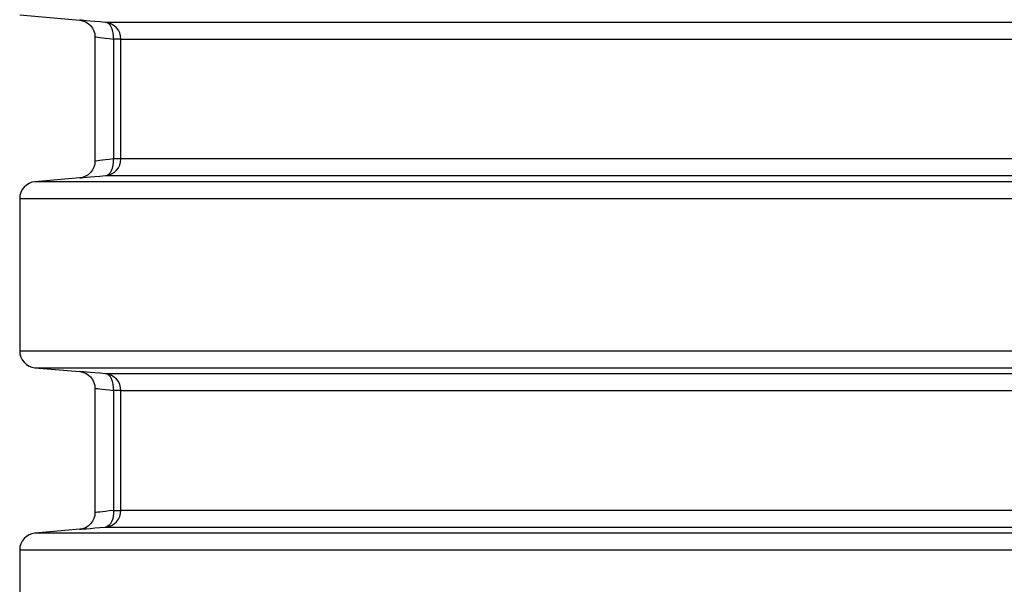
# Model space of a CAD drawing. Header units: millimetres. Extents: x 196 to 2027204, y -221452 to 153872.
# Tile 285 of 381: x 1216088 to 1216677, y -200380 to -200042. Entities that reach past the tile are written whole.
import ezdxf

# ---------------------------------------------------------------- set-up
doc = ezdxf.new("R2010")
doc.units = ezdxf.units.MM
doc.layers.add('00_Основной', color=163, linetype='Continuous', lineweight=40)

msp = doc.modelspace()

# ---------------------------------------------------------------- linework, layer by layer
at = {"layer": '00_Основной', "color": 252, "lineweight": 25, "ltscale": 10}
for p, q in [((1216087.71, -200039.51, 0.2), (1216123.58, -200042.64, 0.2)), ((1216132.71, -200052.55, 0.2), (1216132.71, -200126.96, 0.2)), ((1216143.79, -200053.92, 0.2), (1216143.79, -200125.59, 0.2)), ((1216148.22, -200125.59, 0.2), (1216148.22, -200053.92, 0.2)), ((1216123.58, -200136.86, 0.2), (1216096.84, -200139.2, 0.2)), ((1216087.71, -200149.17, 0.2), (1216087.71, -200240.34, 0.2)), ((1216096.84, -200250.3, 0.2), (1216123.58, -200252.64, 0.2)), ((1216132.71, -200262.55, 0.2), (1216132.71, -200336.96, 0.2)), ((1216143.79, -200263.92, 0.2), (1216143.79, -200335.59, 0.2)), ((1216148.22, -200335.59, 0.2), (1216148.22, -200263.92, 0.2)), ((1216123.58, -200346.86, 0.2), (1216096.84, -200349.2, 0.2)), ((1216087.71, -200359.17, 0.2), (1216087.71, -200450.34, 0.2))]:
    msp.add_line(p, q, dxfattribs=at)
at = {"layer": '00_Основной', "color": 252, "lineweight": 25, "ltscale": 10, "elevation": 0.2}
for points in [[(1216123.58, -200042.64), (1216125.29, -200042.94), (1216127.01, -200043.57), (1216128.64, -200044.56), (1216130.09, -200045.84), (1216131.24, -200047.4), (1216132.08, -200049.1), (1216132.55, -200050.87), (1216132.71, -200052.6)], [(1216139.1, -200043.95), (1216135.69, -200043.66), (1216132.61, -200043.4), (1216129.95, -200043.18), (1216127.7, -200043), (1216125.92, -200042.84), (1216124.64, -200042.73), (1216123.85, -200042.67), (1216123.58, -200042.64)], [(1216690.22, -200043.95), (1216670.5, -200043.95), (1216650.97, -200043.95), (1216631.64, -200043.95), (1216612.52, -200043.95), (1216593.62, -200043.95), (1216574.97, -200043.95), (1216556.57, -200043.95), (1216538.42, -200043.95), (1216520.55, -200043.95), (1216502.97, -200043.95), (1216485.69, -200043.95), (1216468.71, -200043.95), (1216452.06, -200043.95), (1216435.73, -200043.95), (1216419.76, -200043.95), (1216404.12, -200043.95), (1216388.85, -200043.95), (1216373.97, -200043.95), (1216359.45, -200043.95), (1216345.34, -200043.95), (1216331.62, -200043.95), (1216318.3, -200043.95), (1216305.42, -200043.95), (1216292.96, -200043.95), (1216280.92, -200043.95), (1216269.33, -200043.95), (1216258.2, -200043.95), (1216247.53, -200043.95), (1216237.32, -200043.95), (1216227.58, -200043.95), (1216218.32, -200043.95), (1216209.55, -200043.95), (1216201.25, -200043.95), (1216193.46, -200043.95), (1216186.16, -200043.95), (1216179.38, -200043.95), (1216173.1, -200043.95), (1216167.34, -200043.95), (1216162.09, -200043.95), (1216157.36, -200043.95), (1216153.17, -200043.95), (1216149.49, -200043.95), (1216146.34, -200043.95), (1216143.73, -200043.95), (1216141.66, -200043.95), (1216140.11, -200043.95), (1216139.1, -200043.95)], [(1216148.22, -200053.92), (1216148.05, -200052.07), (1216147.54, -200050.29), (1216146.71, -200048.64), (1216145.59, -200047.16), (1216144.22, -200045.92), (1216142.65, -200044.94), (1216140.92, -200044.28), (1216139.1, -200043.95)], [(1216143.79, -200053.92), (1216143.8, -200052.04), (1216143.62, -200050.22), (1216143.22, -200048.54), (1216142.67, -200047.04), (1216141.94, -200045.8), (1216141.09, -200044.86), (1216140.12, -200044.24), (1216139.1, -200043.95)], [(1216132.71, -200052.6), (1216132.89, -200052.63), (1216133.45, -200052.69), (1216134.36, -200052.8), (1216135.66, -200052.96), (1216137.17, -200053.13), (1216139.03, -200053.35), (1216141.25, -200053.6), (1216143.79, -200053.92)], [(1216148.22, -200053.92), (1216148.11, -200053.92), (1216147.87, -200053.92), (1216147.47, -200053.92), (1216146.96, -200053.92), (1216146.33, -200053.92), (1216145.58, -200053.92), (1216144.73, -200053.92), (1216143.79, -200053.92)], [(1216148.22, -200053.92), (1216149.22, -200053.92), (1216150.75, -200053.92), (1216152.81, -200053.92), (1216155.39, -200053.92), (1216158.51, -200053.92), (1216162.13, -200053.92), (1216166.29, -200053.92), (1216170.97, -200053.92), (1216176.15, -200053.92), (1216181.84, -200053.92), (1216188.05, -200053.92), (1216194.77, -200053.92), (1216201.98, -200053.92), (1216209.68, -200053.92), (1216217.87, -200053.92), (1216226.55, -200053.92), (1216235.71, -200053.92), (1216245.34, -200053.92), (1216255.45, -200053.92), (1216266.01, -200053.92), (1216277.01, -200053.92), (1216288.47, -200053.92), (1216300.37, -200053.92), (1216312.68, -200053.92), (1216325.43, -200053.92), (1216338.59, -200053.92), (1216352.15, -200053.92), (1216366.12, -200053.92), (1216380.47, -200053.92), (1216395.2, -200053.92), (1216410.29, -200053.92), (1216425.76, -200053.92), (1216441.56, -200053.92), (1216457.69, -200053.92), (1216474.16, -200053.92), (1216490.95, -200053.92), (1216508.04, -200053.92), (1216525.42, -200053.92), (1216543.09, -200053.92), (1216561.02, -200053.92), (1216579.23, -200053.92), (1216597.67, -200053.92), (1216616.35, -200053.92), (1216635.26, -200053.92), (1216654.39, -200053.92), (1216673.7, -200053.92), (1216693.2, -200053.92)], [(1216132.71, -200126.9), (1216132.55, -200128.64), (1216132.08, -200130.4), (1216131.24, -200132.11), (1216130.09, -200133.66), (1216128.64, -200134.96), (1216127.01, -200135.93), (1216125.29, -200136.56), (1216123.58, -200136.86)], [(1216143.79, -200125.59), (1216141.25, -200125.9), (1216139.04, -200126.15), (1216137.18, -200126.38), (1216135.66, -200126.56), (1216134.38, -200126.7), (1216133.45, -200126.82), (1216132.89, -200126.88), (1216132.71, -200126.9), (1216132.71, -200126.9)], [(1216139.1, -200135.55), (1216140.92, -200135.22), (1216142.65, -200134.56), (1216144.22, -200133.59), (1216145.59, -200132.34), (1216146.71, -200130.86), (1216147.54, -200129.21), (1216148.05, -200127.44), (1216148.22, -200125.59)], [(1216139.1, -200135.55), (1216140.12, -200135.28), (1216141.09, -200134.65), (1216141.94, -200133.7), (1216142.67, -200132.46), (1216143.22, -200130.98), (1216143.62, -200129.28), (1216143.8, -200127.48), (1216143.79, -200125.59)], [(1216148.22, -200125.59), (1216148.11, -200125.59), (1216147.87, -200125.59), (1216147.47, -200125.59), (1216146.96, -200125.59), (1216146.33, -200125.59), (1216145.58, -200125.59), (1216144.73, -200125.59), (1216143.79, -200125.59)], [(1216693.2, -200125.59), (1216673.7, -200125.59), (1216654.39, -200125.59), (1216635.26, -200125.59), (1216616.35, -200125.59), (1216597.67, -200125.59), (1216579.23, -200125.59), (1216561.02, -200125.59), (1216543.09, -200125.59), (1216525.42, -200125.59), (1216508.04, -200125.59), (1216490.95, -200125.59), (1216474.16, -200125.59), (1216457.69, -200125.59), (1216441.56, -200125.59), (1216425.76, -200125.59), (1216410.29, -200125.59), (1216395.2, -200125.59), (1216380.47, -200125.59), (1216366.12, -200125.59), (1216352.15, -200125.59), (1216338.59, -200125.59), (1216325.43, -200125.59), (1216312.68, -200125.59), (1216300.37, -200125.59), (1216288.47, -200125.59), (1216277.01, -200125.59), (1216266.01, -200125.59), (1216255.45, -200125.59), (1216245.34, -200125.59), (1216235.71, -200125.59), (1216226.55, -200125.59), (1216217.87, -200125.59), (1216209.68, -200125.59), (1216201.98, -200125.59), (1216194.77, -200125.59), (1216188.05, -200125.59), (1216181.84, -200125.59), (1216176.15, -200125.59), (1216170.97, -200125.59), (1216166.29, -200125.59), (1216162.13, -200125.59), (1216158.51, -200125.59), (1216155.39, -200125.59), (1216152.81, -200125.59), (1216150.75, -200125.59), (1216149.22, -200125.59), (1216148.22, -200125.59)], [(1216096.84, -200139.2), (1216095.02, -200139.53), (1216093.28, -200140.19), (1216091.7, -200141.16), (1216090.33, -200142.41), (1216089.22, -200143.89), (1216088.39, -200145.54), (1216087.88, -200147.32), (1216087.71, -200149.17)], [(1216690.51, -200139.2), (1216669.09, -200139.2), (1216647.85, -200139.2), (1216626.84, -200139.2), (1216606.05, -200139.2), (1216585.52, -200139.2), (1216565.23, -200139.2), (1216545.22, -200139.2), (1216525.49, -200139.2), (1216506.06, -200139.2), (1216486.96, -200139.2), (1216468.16, -200139.2), (1216449.7, -200139.2), (1216431.61, -200139.2), (1216413.87, -200139.2), (1216396.5, -200139.2), (1216379.54, -200139.2), (1216362.96, -200139.2), (1216346.81, -200139.2), (1216331.07, -200139.2), (1216315.76, -200139.2), (1216300.9, -200139.2), (1216286.49, -200139.2), (1216272.55, -200139.2), (1216259.08, -200139.2), (1216246.09, -200139.2), (1216233.6, -200139.2), (1216221.61, -200139.2), (1216210.13, -200139.2), (1216199.16, -200139.2), (1216188.72, -200139.2), (1216178.81, -200139.2), (1216169.43, -200139.2), (1216160.61, -200139.2), (1216152.34, -200139.2), (1216144.62, -200139.2), (1216137.47, -200139.2), (1216130.88, -200139.2), (1216124.85, -200139.2), (1216119.42, -200139.2), (1216114.55, -200139.2), (1216110.27, -200139.2), (1216106.59, -200139.2), (1216103.48, -200139.2), (1216100.97, -200139.2), (1216099.06, -200139.2), (1216097.73, -200139.2), (1216096.99, -200139.2), (1216096.84, -200139.2)], [(1216123.58, -200136.86), (1216123.58, -200136.86), (1216123.85, -200136.85), (1216124.63, -200136.78), (1216125.92, -200136.66), (1216127.71, -200136.52), (1216129.95, -200136.32), (1216132.61, -200136.1), (1216135.69, -200135.84), (1216139.1, -200135.55)], [(1216139.1, -200135.55), (1216140.11, -200135.55), (1216141.66, -200135.55), (1216143.73, -200135.55), (1216146.34, -200135.55), (1216149.49, -200135.55), (1216153.17, -200135.55), (1216157.36, -200135.55), (1216162.09, -200135.55), (1216167.34, -200135.55), (1216173.1, -200135.55), (1216179.38, -200135.55), (1216186.16, -200135.55), (1216193.46, -200135.55), (1216201.25, -200135.55), (1216209.55, -200135.55), (1216218.32, -200135.55), (1216227.58, -200135.55), (1216237.32, -200135.55), (1216247.53, -200135.55), (1216258.2, -200135.55), (1216269.33, -200135.55), (1216280.92, -200135.55), (1216292.96, -200135.55), (1216305.42, -200135.55), (1216318.3, -200135.55), (1216331.62, -200135.55), (1216345.34, -200135.55), (1216359.45, -200135.55), (1216373.97, -200135.55), (1216388.85, -200135.55), (1216404.12, -200135.55), (1216419.76, -200135.55), (1216435.73, -200135.55), (1216452.06, -200135.55), (1216468.71, -200135.55), (1216485.69, -200135.55), (1216502.97, -200135.55), (1216520.55, -200135.55), (1216538.42, -200135.55), (1216556.57, -200135.55), (1216574.97, -200135.55), (1216593.62, -200135.55), (1216612.52, -200135.55), (1216631.64, -200135.55), (1216650.97, -200135.55), (1216670.5, -200135.55), (1216690.22, -200135.55)], [(1216087.71, -200149.17), (1216087.86, -200149.17), (1216088.61, -200149.17), (1216089.95, -200149.17), (1216091.89, -200149.17), (1216094.43, -200149.17), (1216097.57, -200149.17), (1216101.3, -200149.17), (1216105.62, -200149.17), (1216110.54, -200149.17), (1216116.03, -200149.17), (1216122.11, -200149.17), (1216128.77, -200149.17), (1216136.01, -200149.17), (1216143.8, -200149.17), (1216152.17, -200149.17), (1216161.09, -200149.17), (1216170.56, -200149.17), (1216180.57, -200149.17), (1216191.13, -200149.17), (1216202.21, -200149.17), (1216213.82, -200149.17), (1216225.94, -200149.17), (1216238.57, -200149.17), (1216251.69, -200149.17), (1216265.3, -200149.17), (1216279.4, -200149.17), (1216293.96, -200149.17), (1216308.97, -200149.17), (1216324.44, -200149.17), (1216340.34, -200149.17), (1216356.68, -200149.17), (1216373.42, -200149.17), (1216390.58, -200149.17), (1216408.12, -200149.17), (1216426.04, -200149.17), (1216444.34, -200149.17), (1216462.98, -200149.17), (1216481.97, -200149.17), (1216501.29, -200149.17), (1216520.92, -200149.17), (1216540.86, -200149.17), (1216561.08, -200149.17), (1216581.58, -200149.17), (1216602.34, -200149.17), (1216623.34, -200149.17), (1216644.58, -200149.17), (1216666.04, -200149.17), (1216687.68, -200149.17)], [(1216087.71, -200240.34), (1216087.88, -200242.19), (1216088.39, -200243.96), (1216089.22, -200245.62), (1216090.33, -200247.1), (1216091.7, -200248.34), (1216093.28, -200249.31), (1216095.02, -200249.98), (1216096.84, -200250.3)], [(1216687.68, -200240.34), (1216666.04, -200240.34), (1216644.58, -200240.34), (1216623.34, -200240.34), (1216602.34, -200240.34), (1216581.58, -200240.34), (1216561.08, -200240.34), (1216540.86, -200240.34), (1216520.92, -200240.34), (1216501.29, -200240.34), (1216481.97, -200240.34), (1216462.98, -200240.34), (1216444.34, -200240.34), (1216426.04, -200240.34), (1216408.12, -200240.34), (1216390.58, -200240.34), (1216373.42, -200240.34), (1216356.68, -200240.34), (1216340.34, -200240.34), (1216324.44, -200240.34), (1216308.97, -200240.34), (1216293.94, -200240.34), (1216279.4, -200240.34), (1216265.3, -200240.34), (1216251.69, -200240.34), (1216238.57, -200240.34), (1216225.94, -200240.34), (1216213.82, -200240.34), (1216202.21, -200240.34), (1216191.13, -200240.34), (1216180.57, -200240.34), (1216170.56, -200240.34), (1216161.09, -200240.34), (1216152.17, -200240.34), (1216143.8, -200240.34), (1216136.01, -200240.34), (1216128.77, -200240.34), (1216122.11, -200240.34), (1216116.03, -200240.34), (1216110.54, -200240.34), (1216105.62, -200240.34), (1216101.3, -200240.34), (1216097.57, -200240.34), (1216094.43, -200240.34), (1216091.89, -200240.34), (1216089.95, -200240.34), (1216088.61, -200240.34), (1216087.86, -200240.34), (1216087.71, -200240.34)], [(1216096.84, -200250.3), (1216096.99, -200250.3), (1216097.73, -200250.3), (1216099.06, -200250.3), (1216100.97, -200250.3), (1216103.48, -200250.3), (1216106.59, -200250.3), (1216110.27, -200250.3), (1216114.55, -200250.3), (1216119.42, -200250.3), (1216124.85, -200250.3), (1216130.88, -200250.3), (1216137.47, -200250.3), (1216144.62, -200250.3), (1216152.34, -200250.3), (1216160.61, -200250.3), (1216169.43, -200250.3), (1216178.81, -200250.3), (1216188.72, -200250.3), (1216199.16, -200250.3), (1216210.13, -200250.3), (1216221.61, -200250.3), (1216233.6, -200250.3), (1216246.09, -200250.3), (1216259.08, -200250.3), (1216272.55, -200250.3), (1216286.49, -200250.3), (1216300.9, -200250.3), (1216315.76, -200250.3), (1216331.07, -200250.3), (1216346.81, -200250.3), (1216362.96, -200250.3), (1216379.54, -200250.3), (1216396.5, -200250.3), (1216413.87, -200250.3), (1216431.61, -200250.3), (1216449.7, -200250.3), (1216468.16, -200250.3), (1216486.96, -200250.3), (1216506.06, -200250.3), (1216525.49, -200250.3), (1216545.22, -200250.3), (1216565.23, -200250.3), (1216585.52, -200250.3), (1216606.05, -200250.3), (1216626.84, -200250.3), (1216647.85, -200250.3), (1216669.09, -200250.3), (1216690.51, -200250.3)], [(1216123.58, -200252.64), (1216125.29, -200252.94), (1216127.01, -200253.58), (1216128.64, -200254.55), (1216130.09, -200255.85), (1216131.24, -200257.4), (1216132.08, -200259.11), (1216132.55, -200260.87), (1216132.71, -200262.6)], [(1216139.1, -200253.96), (1216135.69, -200253.66), (1216132.63, -200253.4), (1216129.95, -200253.18), (1216127.7, -200252.98), (1216125.92, -200252.84), (1216124.64, -200252.73), (1216123.85, -200252.66), (1216123.58, -200252.64)], [(1216690.22, -200253.96), (1216670.5, -200253.96), (1216650.97, -200253.96), (1216631.64, -200253.96), (1216612.52, -200253.96), (1216593.62, -200253.96), (1216574.97, -200253.96), (1216556.57, -200253.96), (1216538.42, -200253.96), (1216520.55, -200253.96), (1216502.97, -200253.96), (1216485.69, -200253.96), (1216468.71, -200253.96), (1216452.06, -200253.96), (1216435.73, -200253.96), (1216419.76, -200253.96), (1216404.12, -200253.96), (1216388.85, -200253.96), (1216373.97, -200253.96), (1216359.45, -200253.96), (1216345.34, -200253.96), (1216331.62, -200253.96), (1216318.3, -200253.96), (1216305.42, -200253.96), (1216292.96, -200253.96), (1216280.92, -200253.96), (1216269.33, -200253.96), (1216258.2, -200253.96), (1216247.53, -200253.96), (1216237.32, -200253.96), (1216227.58, -200253.96), (1216218.32, -200253.96), (1216209.55, -200253.96), (1216201.25, -200253.96), (1216193.46, -200253.96), (1216186.16, -200253.96), (1216179.38, -200253.96), (1216173.1, -200253.96), (1216167.34, -200253.96), (1216162.09, -200253.96), (1216157.36, -200253.96), (1216153.17, -200253.96), (1216149.49, -200253.96), (1216146.34, -200253.96), (1216143.73, -200253.96), (1216141.66, -200253.96), (1216140.11, -200253.96), (1216139.1, -200253.96)], [(1216148.22, -200263.92), (1216148.05, -200262.07), (1216147.54, -200260.29), (1216146.71, -200258.64), (1216145.59, -200257.16), (1216144.22, -200255.92), (1216142.65, -200254.94), (1216140.92, -200254.28), (1216139.1, -200253.96)], [(1216143.79, -200263.92), (1216143.8, -200262.03), (1216143.62, -200260.22), (1216143.22, -200258.53), (1216142.67, -200257.04), (1216141.94, -200255.8), (1216141.09, -200254.86), (1216140.12, -200254.22), (1216139.1, -200253.96)], [(1216132.71, -200262.6), (1216132.89, -200262.62), (1216133.45, -200262.69), (1216134.36, -200262.8), (1216135.66, -200262.94), (1216137.17, -200263.13), (1216139.03, -200263.35), (1216141.25, -200263.61), (1216143.79, -200263.92)], [(1216148.22, -200263.92), (1216148.11, -200263.92), (1216147.87, -200263.92), (1216147.47, -200263.92), (1216146.96, -200263.92), (1216146.33, -200263.92), (1216145.58, -200263.92), (1216144.73, -200263.92), (1216143.79, -200263.92)], [(1216148.22, -200263.92), (1216149.22, -200263.92), (1216150.75, -200263.92), (1216152.81, -200263.92), (1216155.39, -200263.92), (1216158.51, -200263.92), (1216162.13, -200263.92), (1216166.29, -200263.92), (1216170.97, -200263.92), (1216176.15, -200263.92), (1216181.84, -200263.92), (1216188.05, -200263.92), (1216194.77, -200263.92), (1216201.98, -200263.92), (1216209.68, -200263.92), (1216217.87, -200263.92), (1216226.55, -200263.92), (1216235.71, -200263.92), (1216245.34, -200263.92), (1216255.45, -200263.92), (1216266.01, -200263.92), (1216277.01, -200263.92), (1216288.47, -200263.92), (1216300.37, -200263.92), (1216312.68, -200263.92), (1216325.43, -200263.92), (1216338.59, -200263.92), (1216352.15, -200263.92), (1216366.12, -200263.92), (1216380.47, -200263.92), (1216395.2, -200263.92), (1216410.29, -200263.92), (1216425.76, -200263.92), (1216441.56, -200263.92), (1216457.69, -200263.92), (1216474.16, -200263.92), (1216490.95, -200263.92), (1216508.04, -200263.92), (1216525.42, -200263.92), (1216543.09, -200263.92), (1216561.02, -200263.92), (1216579.23, -200263.92), (1216597.67, -200263.92), (1216616.35, -200263.92), (1216635.26, -200263.92), (1216654.39, -200263.92), (1216673.7, -200263.92), (1216693.2, -200263.92)], [(1216132.71, -200336.9), (1216132.55, -200338.64), (1216132.08, -200340.4), (1216131.24, -200342.11), (1216130.09, -200343.66), (1216128.64, -200344.96), (1216127.01, -200345.93), (1216125.29, -200346.57), (1216123.58, -200346.86)], [(1216143.79, -200335.59), (1216141.25, -200335.9), (1216139.04, -200336.15), (1216137.18, -200336.38), (1216135.66, -200336.55), (1216134.38, -200336.7), (1216133.45, -200336.82), (1216132.89, -200336.89), (1216132.71, -200336.9), (1216132.71, -200336.9)], [(1216139.1, -200345.55), (1216140.92, -200345.23), (1216142.65, -200344.56), (1216144.22, -200343.59), (1216145.59, -200342.35), (1216146.71, -200340.86), (1216147.54, -200339.22), (1216148.05, -200337.44), (1216148.22, -200335.59)], [(1216143.79, -200335.59), (1216143.8, -200337.48), (1216143.62, -200339.28), (1216143.22, -200340.96), (1216142.67, -200342.46), (1216141.94, -200343.7), (1216141.09, -200344.65), (1216140.12, -200345.28), (1216139.1, -200345.55)], [(1216143.79, -200335.59), (1216144.73, -200335.59), (1216145.58, -200335.59), (1216146.33, -200335.59), (1216146.96, -200335.59), (1216147.47, -200335.59), (1216147.87, -200335.59), (1216148.11, -200335.59), (1216148.22, -200335.59)], [(1216693.2, -200335.59), (1216673.7, -200335.59), (1216654.39, -200335.59), (1216635.26, -200335.59), (1216616.35, -200335.59), (1216597.67, -200335.59), (1216579.23, -200335.59), (1216561.02, -200335.59), (1216543.09, -200335.59), (1216525.42, -200335.59), (1216508.04, -200335.59), (1216490.95, -200335.59), (1216474.16, -200335.59), (1216457.69, -200335.59), (1216441.56, -200335.59), (1216425.76, -200335.59), (1216410.29, -200335.59), (1216395.2, -200335.59), (1216380.47, -200335.59), (1216366.12, -200335.59), (1216352.15, -200335.59), (1216338.59, -200335.59), (1216325.43, -200335.59), (1216312.68, -200335.59), (1216300.37, -200335.59), (1216288.47, -200335.59), (1216277.01, -200335.59), (1216266.01, -200335.59), (1216255.45, -200335.59), (1216245.34, -200335.59), (1216235.71, -200335.59), (1216226.55, -200335.59), (1216217.87, -200335.59), (1216209.68, -200335.59), (1216201.98, -200335.59), (1216194.77, -200335.59), (1216188.05, -200335.59), (1216181.84, -200335.59), (1216176.15, -200335.59), (1216170.97, -200335.59), (1216166.29, -200335.59), (1216162.13, -200335.59), (1216158.51, -200335.59), (1216155.39, -200335.59), (1216152.81, -200335.59), (1216150.75, -200335.59), (1216149.22, -200335.59), (1216148.22, -200335.59)], [(1216123.58, -200346.86), (1216123.58, -200346.86), (1216123.85, -200346.85), (1216124.63, -200346.78), (1216125.92, -200346.66), (1216127.71, -200346.51), (1216129.95, -200346.33), (1216132.61, -200346.1), (1216135.69, -200345.85), (1216139.1, -200345.55)], [(1216139.1, -200345.55), (1216140.11, -200345.55), (1216141.66, -200345.55), (1216143.73, -200345.55), (1216146.34, -200345.55), (1216149.49, -200345.55), (1216153.17, -200345.55), (1216157.36, -200345.55), (1216162.09, -200345.55), (1216167.34, -200345.55), (1216173.1, -200345.55), (1216179.38, -200345.55), (1216186.16, -200345.55), (1216193.46, -200345.55), (1216201.25, -200345.55), (1216209.55, -200345.55), (1216218.32, -200345.55), (1216227.58, -200345.55), (1216237.32, -200345.55), (1216247.53, -200345.55), (1216258.2, -200345.55), (1216269.33, -200345.55), (1216280.92, -200345.55), (1216292.96, -200345.55), (1216305.42, -200345.55), (1216318.3, -200345.55), (1216331.62, -200345.55), (1216345.34, -200345.55), (1216359.45, -200345.55), (1216373.97, -200345.55), (1216388.85, -200345.55), (1216404.12, -200345.55), (1216419.76, -200345.55), (1216435.73, -200345.55), (1216452.06, -200345.55), (1216468.71, -200345.55), (1216485.69, -200345.55), (1216502.97, -200345.55), (1216520.55, -200345.55), (1216538.42, -200345.55), (1216556.57, -200345.55), (1216574.97, -200345.55), (1216593.62, -200345.55), (1216612.52, -200345.55), (1216631.64, -200345.55), (1216650.97, -200345.55), (1216670.5, -200345.55), (1216690.22, -200345.55)], [(1216096.84, -200349.2), (1216095.02, -200349.53), (1216093.28, -200350.19), (1216091.7, -200351.17), (1216090.33, -200352.41), (1216089.22, -200353.89), (1216088.39, -200355.54), (1216087.88, -200357.32), (1216087.71, -200359.17)], [(1216691.68, -200349.2), (1216670.34, -200349.2), (1216649.2, -200349.2), (1216628.27, -200349.2), (1216607.56, -200349.2), (1216587.09, -200349.2), (1216566.88, -200349.2), (1216546.94, -200349.2), (1216527.27, -200349.2), (1216507.91, -200349.2), (1216488.84, -200349.2), (1216470.11, -200349.2), (1216451.71, -200349.2), (1216433.65, -200349.2), (1216415.95, -200349.2), (1216398.62, -200349.2), (1216381.67, -200349.2), (1216365.12, -200349.2), (1216348.98, -200349.2), (1216333.26, -200349.2), (1216317.96, -200349.2), (1216303.1, -200349.2), (1216288.68, -200349.2), (1216274.74, -200349.2), (1216261.25, -200349.2), (1216248.24, -200349.2), (1216235.72, -200349.2), (1216223.7, -200349.2), (1216212.17, -200349.2), (1216201.16, -200349.2), (1216190.67, -200349.2), (1216180.7, -200349.2), (1216171.26, -200349.2), (1216162.37, -200349.2), (1216154.02, -200349.2), (1216146.21, -200349.2), (1216138.98, -200349.2), (1216132.29, -200349.2), (1216126.18, -200349.2), (1216120.63, -200349.2), (1216115.65, -200349.2), (1216111.25, -200349.2), (1216107.44, -200349.2), (1216104.21, -200349.2), (1216101.55, -200349.2), (1216099.49, -200349.2), (1216098.01, -200349.2), (1216097.14, -200349.2), (1216096.84, -200349.2)], [(1216087.71, -200359.17), (1216088, -200359.17), (1216088.9, -200359.17), (1216090.39, -200359.17), (1216092.48, -200359.17), (1216095.14, -200359.17), (1216098.42, -200359.17), (1216102.27, -200359.17), (1216106.72, -200359.17), (1216111.74, -200359.17), (1216117.36, -200359.17), (1216123.54, -200359.17), (1216130.3, -200359.17), (1216137.61, -200359.17), (1216145.49, -200359.17), (1216153.93, -200359.17), (1216162.92, -200359.17), (1216172.46, -200359.17), (1216182.54, -200359.17), (1216193.13, -200359.17), (1216204.27, -200359.17), (1216215.91, -200359.17), (1216228.07, -200359.17), (1216240.72, -200359.17), (1216253.87, -200359.17), (1216267.5, -200359.17), (1216281.6, -200359.17), (1216296.16, -200359.17), (1216311.17, -200359.17), (1216326.64, -200359.17), (1216342.53, -200359.17), (1216358.84, -200359.17), (1216375.56, -200359.17), (1216392.69, -200359.17), (1216410.21, -200359.17), (1216428.09, -200359.17), (1216446.33, -200359.17), (1216464.94, -200359.17), (1216483.88, -200359.17), (1216503.14, -200359.17), (1216522.71, -200359.17), (1216542.58, -200359.17), (1216562.73, -200359.17), (1216583.17, -200359.17), (1216603.85, -200359.17), (1216624.78, -200359.17), (1216645.93, -200359.17), (1216667.3, -200359.17), (1216688.87, -200359.17)]]:
    msp.add_lwpolyline(points, dxfattribs=at)

doc.saveas('drawing.dxf')
